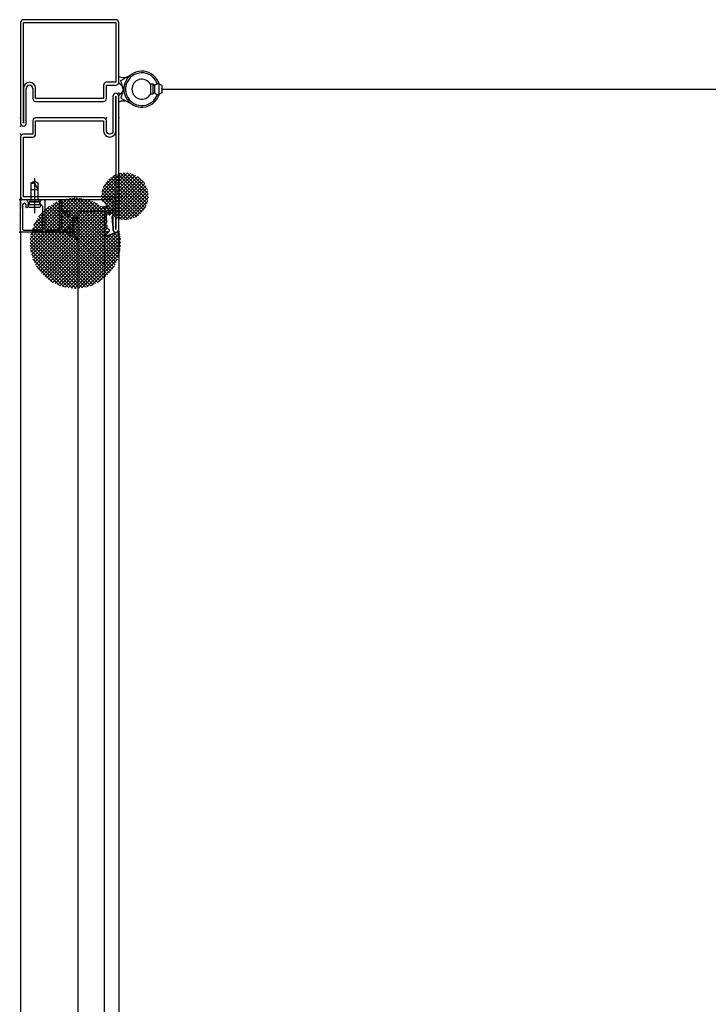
# Model space of a CAD drawing. Header units: millimetres. Extents: x 111285 to 237437, y -9513 to 52045.
# Tile 560 of 656: x 176851 to 177272, y 11962 to 12564. Entities that reach past the tile are written whole.
import ezdxf

# ---------------------------------------------------------------- set-up
doc = ezdxf.new("R2010")
doc.units = ezdxf.units.MM
doc.header["$LTSCALE"] = 100
doc.layers.add('_32--BINNENKOZIJN', color=1, linetype='Continuous')

# ---------------------------------------------------------------- blocks, each defined once
blk = doc.blocks.new('binnenkozijn-expeditie')
at = {"layer": '_32--BINNENKOZIJN'}
h = blk.add_hatch(dxfattribs=at)
h.set_pattern_fill('_USER', color=256, scale=1.5, angle=-135, style=0, double=1, pattern_type=0)
h.set_pattern_definition([(225, (-58160.0197, -10464.454), (1.06066017, -1.06066017), []), (315, (-58160.0197, -10464.454), (1.06066017, 1.06066017), [])])
h.paths.add_polyline_path([(40.92, 1937.19, 0.064153), (43.67, 1939.5), (43.39, 1944.16), (42.21, 1944.78, -0.562855), (42.13, 1945.2), (43.13, 1945.96, 0.137185), (42.77, 1951.33, -1.508367), (42.33, 1951.5), (42.62, 1951.81, -0.179039), (43.15, 1950.52), (44.54, 1950.83, 0.756539), (45.17, 1950.96, 5.766887), (40.19, 1959.25, -0.160736), (43.97, 1954.25, 1.069934), (41.25, 1954.97, 6.205202), (50.73, 1940.41, 0.081208)])
h = blk.add_hatch(dxfattribs=at)
h.set_pattern_fill('_USER', color=256, scale=1.5, angle=-135, style=0, double=1, pattern_type=0)
h.set_pattern_definition([(225, (-58011.7987, -10345.7339), (1.06066017, -1.06066017), []), (315, (-58011.7987, -10345.7339), (1.06066017, 1.06066017), [])])
h.paths.add_polyline_path([(20.5, 1942.54, 0.335424), (20.31, 1942.75), (19.94, 1942.88, -0.612932), (19.79, 1943.52), (20.47, 1944.09, -0.099276), (23.77, 1949.4, -0.643477), (24.64, 1949.11, 0.077136), (25.27, 1946.68), (25.64, 1945.73, -0.760206), (24.78, 1945.28), (24.23, 1946.23), (23.77, 1947.3, 0.670173), (23.37, 1947.29, 0.308665), (25.48, 1936.24, -0.327484), (25.61, 1935.67, -0.414214), (24.96, 1935.42, 0.073799), (19.56, 1938.51, -0.125857), (18.73, 1939.21, -0.811228), (19.38, 1939.93, 0.516336), (20.5, 1940)])
for p, q in [((-9.5, 2068.25), (-9.5, 2006.75)), ((48.75, 2070), (-7.75, 2070)), ((-7.75, 2006.75), (-7.75, 2068.25)), ((-7.75, 2068.25), (48.75, 2068.25)), ((48.75, 2068.25), (48.75, 2031.75)), ((50.5, 2031.75), (50.5, 2068.25)), ((41.25, 2030), (41.25, 2021.75)), ((48.75, 2031.75), (43, 2031.75)), ((43, 2021.75), (43, 2030)), ((43, 2030), (48.75, 2030)), ((-7.65, 2028.1), (-7.65, 2006.75)), ((-6, 2006.75), (-6, 2028)), ((-2, 2028), (-2, 2021.75)), ((-0.25, 2021.75), (-0.25, 2028)), ((41.25, 2021.75), (-0.25, 2021.75)), ((-0.25, 2020), (41.25, 2020)), ((-7.65, 2006.75), (-7.75, 2006.75)), ((25.64, 1097), (25.64, 1953)), ((25.64, 1953), (41.64, 1953)), ((41.64, 1953), (41.64, 1097))]:
    blk.add_line(p, q, dxfattribs=at)
at = {"layer": '_32--BINNENKOZIJN', "ltscale": 0.1}
for p, q in [((51.71, 2032.91), (59.3, 2037.12)), ((53.22, 2027.5), (51.71, 2032.91)), ((54.04, 2030.45), (51.71, 2022.09)), ((51.71, 2022.09), (59.3, 2017.88)), ((-9.5, 1961.75), (-9.5, 1954.62)), ((-9.5, 1941), (-9.5, 1109)), ((50.5, 1941), (50.5, 1109))]:
    blk.add_line(p, q, dxfattribs=at)
at = {"layer": '_32--BINNENKOZIJN', "linetype": 'Continuous'}
for p, q in [((71.43, 2030.5), (69.93, 2030.5)), ((69.93, 2030.5), (69.93, 2024.5)), ((72.43, 2029.7), (71.43, 2030.5)), ((71.43, 2030.5), (71.43, 2024.5)), ((72.43, 2029.7), (72.43, 2025.3)), ((76.93, 2029.7), (74.93, 2030.75)), ((74.93, 2030.75), (74.93, 2024.25)), ((76.93, 2029.7), (76.93, 2025.3)), ((71.43, 2024.5), (69.93, 2024.5)), ((72.43, 2025.3), (71.43, 2024.5)), ((76.93, 2025.3), (74.93, 2024.25))]:
    blk.add_line(p, q, dxfattribs=at)
at = {"layer": '_32--BINNENKOZIJN'}
for points in [[(-0.25, 2010, 0.414214), (-2, 2008.25), (-2, 2000), (-7.75, 2000, 0.414214), (-9.5, 1998.25), (-9.5, 1961.75, 0.414214), (-7.75, 1960), (47, 1960), (47, 1941.75, 0.414214), (48.75, 1940, 0.414214), (50.5, 1941.75), (50.5, 2023.25, 0.414214), (48.75, 2025, 0.414214), (47, 2023.25), (47, 2002, -0.414214), (45, 2000, -0.414214), (43, 2002), (43, 2008.25, 0.414214), (41.25, 2010)], [(41.25, 2008.25), (41.25, 2002, 0.414214), (45, 1998.25, 0.414214), (48.65, 2001.9), (48.65, 2023.25), (48.75, 2023.25), (48.75, 1941.75), (48.65, 1941.75), (48.65, 1960, 0.414214), (46.9, 1961.75), (-7.75, 1961.75), (-7.75, 1998.25), (-2, 1998.25, 0.414214), (-0.25, 2000), (-0.25, 2008.25)], [(-8.5, 1940, -0.414214), (-9.5, 1941), (-9.5, 1959.2, -0.414214), (-8.7, 1960), (-6.33, 1960, -0.267949), (-5.63, 1959.6), (-5, 1958.5, -0.158384), (-4.87, 1957.9), (-5.13, 1955.45, -0.948965), (-6.13, 1955.5), (-6.13, 1956.76, 1), (-8.2, 1956.76), (-8.2, 1942.1, 0.414214), (-7.4, 1941.3), (4.2, 1941.3), (4.2, 1955.82), (2.72, 1957.29, -0.339454), (2.56, 1958.5), (3.2, 1959.6, -0.267949), (3.89, 1960), (4.6, 1960, -0.414214), (5.4, 1959.2), (5.4, 1941.3), (13.5, 1941.3, 0.414214), (14.3, 1942.1), (14.3, 1959.6), (15.5, 1959.6), (15.5, 1953.8, 0.414214), (16.3, 1953), (20.5, 1953), (20.5, 1950.4), (19.85, 1949.5), (19.2, 1949.5), (19.2, 1951.7), (16.3, 1951.7, 0.414214), (15.5, 1950.9), (15.5, 1942.1, 0.414214), (16.3, 1941.3), (19.2, 1941.3), (19.2, 1942.5), (19.6, 1942.5), (20.5, 1941.85), (20.5, 1940)], [(42.88, 1937.24, -0.89146), (42.23, 1938.14, 0.062553), (44.65, 1940.67, 0.440575), (44.45, 1941.69), (43.8, 1942.09, -0.24511), (43.49, 1942.6), (43.39, 1944.16), (42.15, 1944.81, -0.484869), (42.13, 1945.2), (43.27, 1946.07), (43.03, 1949.77, 0.168809), (43.04, 1951.09), (42.53, 1951.06, -0.675772), (42.33, 1951.5), (42.94, 1952.14, 0.765456), (42.74, 1952.47), (42.29, 1952.34, -0.713839), (42.07, 1952.65), (42.6, 1953.39, 0.754008), (42.37, 1953.69), (41.96, 1953.53, -0.698845), (41.74, 1953.78), (42.13, 1954.53, 0.683903), (41.85, 1954.86), (41.51, 1954.73, -0.591523), (41.25, 1954.97, -0.364492), (42.66, 1956.11, -0.273475), (43.35, 1955.68, -0.122917), (44.51, 1950.98, 0.967646), (45.17, 1950.96), (45.32, 1953.13, -0.883992), (46.51, 1953.19), (47.04, 1950.19, -0.418204), (46.84, 1949.9), (46.58, 1949.86, 0.37859), (46.37, 1949.6), (46.6, 1943.92, -0.515595), (47.05, 1943.57), (47.05, 1941.61, 0.326416), (48.09, 1940.18, -0.720237), (48.1, 1939.61, 0.044879)], [(19.56, 1938.51, -0.125857), (18.73, 1939.21, -0.811228), (19.38, 1939.93, 0.516336), (20.5, 1940), (20.5, 1942.54, 0.335424), (20.31, 1942.75), (19.94, 1942.88, -0.612932), (19.79, 1943.52), (20.47, 1944.09, -0.099276), (23.77, 1949.4, -0.643477), (24.64, 1949.11, 0.077136), (25.27, 1946.68), (25.64, 1945.73, -0.760206), (24.78, 1945.28), (24.23, 1946.23), (23.77, 1947.3, 0.670173), (23.37, 1947.29, 0.308665), (25.48, 1936.24, -0.327484), (25.61, 1935.67, -0.414214), (24.96, 1935.42, 0.073799)]]:
    blk.add_lwpolyline(points, format="xyb", close=True, dxfattribs=at)
for points in [[(77.13, 2027.5), (1067.52, 2027.5)], [(-1.41, 1970.99), (1, 1966), (-3, 1966)], [(-1, 1973.15), (-1, 1951.72)], [(3, 1956.8), (-5, 1956.8)], [(2, 1958.4), (-4, 1958.4)], [(-3.6, 1959.04), (1.6, 1959.04)], [(-3, 1960), (1, 1960)]]:
    blk.add_lwpolyline(points, dxfattribs=at)
blk.add_lwpolyline([(-3, 1970.2), (-1.4, 1971), (-0.6, 1971), (1, 1970.2), (1, 1960), (1.6, 1960), (1.6, 1959.04), (2, 1958.4, 0.353906), (3, 1956.8), (2.22, 1955.2), (-4.22, 1955.2), (-5, 1956.8, 0.353906), (-4, 1958.4), (-3.6, 1959.04), (-3.6, 1960), (-3, 1960), (-3, 1970.2, 0.140596), (-1.02, 1970.2, -2.430036)], format="xyb", dxfattribs=at)
for centre, radius, start, end in [((-7.75, 2068.25), 1.75, 90, 180), ((48.75, 2068.25), 1.75, 0, 90), ((-4, 2028.1), 3.65, 90, 180), ((-4, 2028), 2, 90, 180), ((-4, 2028), 3.75, 360, 90), ((-4, 2028), 2, 360, 90), ((43, 2030), 1.75, 90, 180), ((48.75, 2031.75), 1.75, 270, 0), ((58.14, 2034.35), 1009.41, 269.56653, 359.61099), ((-0.25, 2021.75), 1.75, 180, 270), ((41.25, 2021.75), 1.75, 270, 0), ((-7.75, 2006.75), 1.75, 180, 270), ((-7.75, 2006.75), 1.75, 270, 0)]:
    blk.add_arc(centre, radius, start, end, dxfattribs=at)
at = {"layer": '_32--BINNENKOZIJN', "ltscale": 0.1}
for centre, start, end in [((53.43, 2041.71), 245.28369, 287.19928), ((46.65, 2025.51), 27.37184, 57.03554), ((46.65, 2029.49), 302.96446, 332.62816), ((53.43, 2013.29), 72.80072, 114.71631)]:
    blk.add_arc(centre, 7.01, start, end, dxfattribs=at)
at = {"layer": '_32--BINNENKOZIJN', "linetype": 'Continuous'}
for centre, radius, start, end in [((64.63, 2027.5), 11, 16.85838, 218.55214), ((64.63, 2027.5), 10, 17.24715, 216.28298), ((64.63, 2027.5), 6.09, 29.52052, 330.47948), ((74.93, 2027.25), 3.5, 90, 135.58469), ((64.63, 2027.5), 10, 210.5449, 341.73508), ((64.63, 2027.5), 11, 219.11524, 343.14162), ((74.93, 2027.75), 3.5, 224.41531, 270), ((76.13, 2027.5), 1, 323.1301, 36.8699)]:
    blk.add_arc(centre, radius, start, end, dxfattribs=at)
at = {"layer": '_32--BINNENKOZIJN'}
for p in [(50.5, 2025), (-9.5, 2010), (-9.5, 2005), (43, 2010), (50.5, 2010), (-9.5, 2000), (50.5, 2000), (-10, 1960), (-9.5, 1960), (-1, 1960), (-1, 1960), (50.5, 1960), (-10, 1940), (20.5, 1940), (50.05, 1940.11), (50.5, 1940)]:
    blk.add_point(p, dxfattribs=at)

msp = doc.modelspace()

# ---------------------------------------------------------------- block references
at = {"layer": '_32--BINNENKOZIJN'}
msp.add_blockref('binnenkozijn-expeditie', (176861.45, 10494), dxfattribs=at)

doc.saveas('drawing.dxf')
